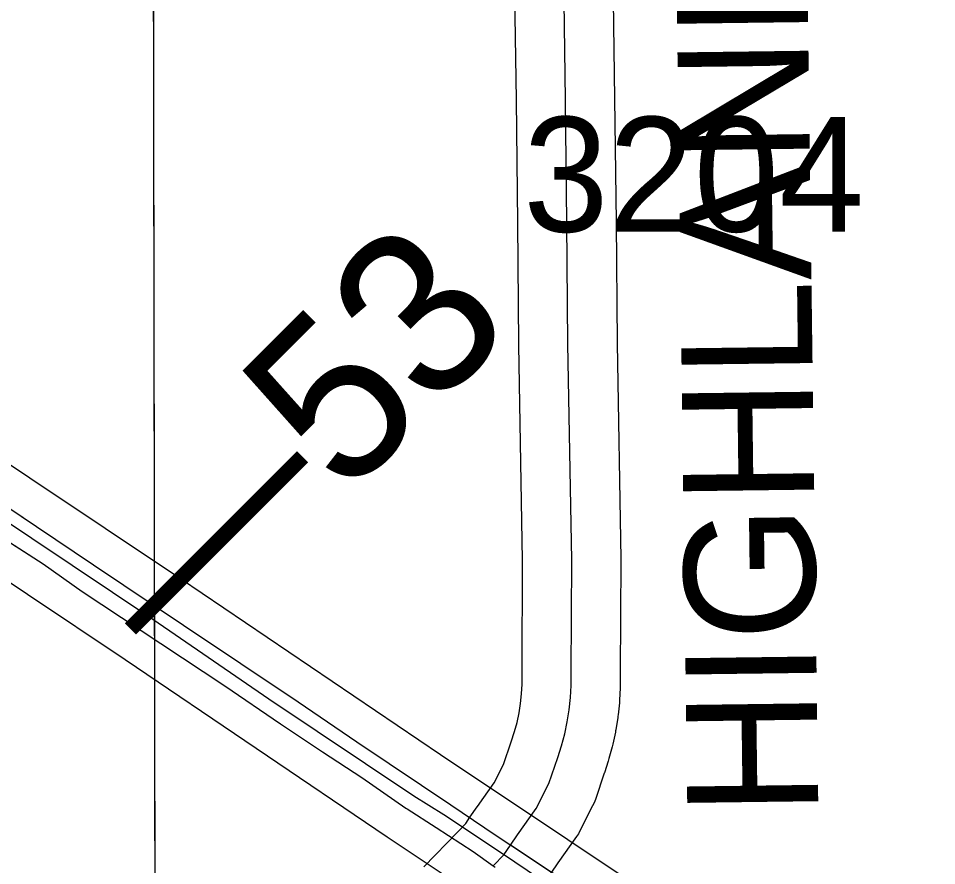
# Model space of a CAD drawing. Extents: x 23.6 to 68.7, y -63 to -29.
# Drawn here: x 39.57 to 40.131, y -45.499 to -44.982 of the extents above; entities that cross this region are included whole.
import ezdxf

# ---------------------------------------------------------------- set-up
doc = ezdxf.new("R2010")
doc.units = 0
for name, color, linetype in [('tdCoDivCarto', 7, 'Continuous'), ('tdCoPriCL', 7, 'Continuous'), ('tdCoPriDiv', 7, 'Continuous'), ('tdCoPrimary', 7, 'Continuous'), ('tdCoSecRdNmbr', 7, 'Continuous'), ('tdCoSecRdTxt', 7, 'Continuous'), ('tdCoSecRteBand', 7, 'Continuous'), ('tdCoSecRteCL', 7, 'Continuous'), ('tdCoSectLine', 7, 'Continuous'), ('tdCoSectLinePart', 7, 'Continuous'), ('tdCoSurfGravel', 7, 'Continuous'), ('tdStHwyPriRefPost1', 7, 'Continuous')]:
    doc.layers.add(name, color=color, linetype=linetype)

msp = doc.modelspace()

# ---------------------------------------------------------------- linework, layer by layer
at = {"layer": 'tdCoDivCarto'}
for p, q in [((39.5815, -45.29259), (39.52453, -45.25436)), ((39.55568, -45.29602), (39.58552, -45.31526)), ((39.61627, -45.31601), (39.5815, -45.29259)), ((39.58552, -45.31526), (39.60944, -45.33203)), ((39.67126, -45.35276), (39.61627, -45.31601)), ((39.60944, -45.33203), (39.65728, -45.36384)), ((39.7413, -45.39961), (39.67126, -45.35276)), ((39.65728, -45.36384), (39.69649, -45.38973)), ((39.69649, -45.38973), (39.73052, -45.41292)), ((39.77706, -45.42403), (39.7413, -45.39961)), ((39.73052, -45.41292), (39.75617, -45.42993)), ((39.81644, -45.45049), (39.77706, -45.42403)), ((39.75617, -45.42993), (39.78009, -45.44571)), ((39.78009, -45.44571), (39.80707, -45.46426)), ((39.8344, -45.46256), (39.81644, -45.45049)), ((39.8344, -45.46256), (39.81644, -45.45049)), ((39.80707, -45.46426), (39.80771, -45.4647)), ((39.80771, -45.4647), (39.82545, -45.47617)), ((39.85523, -45.47655), (39.8344, -45.46256)), ((39.82545, -45.47617), (39.84815, -45.49084)), ((39.87074, -45.48686), (39.85523, -45.47655)), ((39.87084, -45.48692), (39.87074, -45.48686)), ((39.92058, -45.51996), (39.87084, -45.48692)), ((39.84815, -45.49084), (39.86031, -45.49947))]:
    msp.add_line(p, q, dxfattribs=at)
for points in [[(39.81644, -45.45049), (39.77706, -45.42403), (39.7413, -45.39961), (39.67126, -45.35276), (39.61627, -45.31601), (39.5815, -45.29259), (39.52453, -45.25436), (39.48433, -45.22723), (39.4429, -45.19937), (39.39703, -45.16904), (39.34377, -45.13352), (39.27817, -45.09037), (39.21405, -45.04672), (39.12675, -44.98753), (39.07299, -44.95202), (39.01923, -44.91602), (38.96597, -44.88125), (38.927, -44.85437), (38.86757, -44.81392), (38.83185, -44.78964)], [(39.81644, -45.45049), (39.77706, -45.42403), (39.7413, -45.39961), (39.67126, -45.35276), (39.61627, -45.31601), (39.5815, -45.29259), (39.52453, -45.25436), (39.48433, -45.22723), (39.4429, -45.19937), (39.39703, -45.16904), (39.34377, -45.13352), (39.27817, -45.09037), (39.21405, -45.04672), (39.12675, -44.98753), (39.07299, -44.95202), (39.01923, -44.91602), (38.96597, -44.88125), (38.927, -44.85437), (38.86757, -44.81392), (38.83185, -44.78964)], [(39.81644, -45.45049), (39.77706, -45.42403), (39.7413, -45.39961), (39.67126, -45.35276), (39.61627, -45.31601), (39.5815, -45.29259), (39.52453, -45.25436), (39.48433, -45.22723), (39.4429, -45.19937), (39.39703, -45.16904), (39.34377, -45.13352), (39.27817, -45.09037), (39.21405, -45.04672), (39.12675, -44.98753), (39.07299, -44.95202), (39.01923, -44.91602), (38.96597, -44.88125), (38.927, -44.85437), (38.86757, -44.81392), (38.83185, -44.78964)], [(38.82191, -44.80431), (38.85803, -44.8287), (38.90562, -44.86052), (38.94878, -44.89011), (38.98577, -44.91403), (39.03731, -44.9488), (39.09847, -44.98851), (39.15839, -45.0287), (39.21807, -45.0689), (39.25827, -45.09677), (39.29477, -45.12093), (39.33472, -45.14781), (39.39513, -45.18752), (39.45827, -45.23018), (39.49896, -45.25681), (39.55568, -45.29602), (39.58552, -45.31526), (39.60944, -45.33203), (39.65728, -45.36384), (39.69649, -45.38973), (39.73052, -45.41292), (39.75617, -45.42993), (39.78009, -45.44571), (39.80707, -45.46426)], [(38.82191, -44.80431), (38.85803, -44.8287), (38.90562, -44.86052), (38.94878, -44.89011), (38.98577, -44.91403), (39.03731, -44.9488), (39.09847, -44.98851), (39.15839, -45.0287), (39.21807, -45.0689), (39.25827, -45.09677), (39.29477, -45.12093), (39.33472, -45.14781), (39.39513, -45.18752), (39.45827, -45.23018), (39.49896, -45.25681), (39.55568, -45.29602), (39.58552, -45.31526), (39.60944, -45.33203), (39.65728, -45.36384), (39.69649, -45.38973), (39.73052, -45.41292), (39.75617, -45.42993), (39.78009, -45.44571), (39.80707, -45.46426)], [(38.82191, -44.80431), (38.85803, -44.8287), (38.90562, -44.86052), (38.94878, -44.89011), (38.98577, -44.91403), (39.03731, -44.9488), (39.09847, -44.98851), (39.15839, -45.0287), (39.21807, -45.0689), (39.25827, -45.09677), (39.29477, -45.12093), (39.33472, -45.14781), (39.39513, -45.18752), (39.45827, -45.23018), (39.49896, -45.25681), (39.55568, -45.29602), (39.58552, -45.31526), (39.60944, -45.33203), (39.65728, -45.36384), (39.69649, -45.38973), (39.73052, -45.41292), (39.75617, -45.42993), (39.78009, -45.44571), (39.80707, -45.46426)], [(39.8344, -45.46256), (39.81644, -45.45049)], [(39.8344, -45.46256), (39.81644, -45.45049)], [(39.80707, -45.46426), (39.80771, -45.4647), (39.82545, -45.47617)], [(39.80707, -45.46426), (39.80771, -45.4647), (39.82545, -45.47617)], [(39.80707, -45.46426), (39.80771, -45.4647), (39.82545, -45.47617)], [(39.87074, -45.48686), (39.85523, -45.47655), (39.8344, -45.46256)], [(39.87074, -45.48686), (39.85523, -45.47655), (39.8344, -45.46256)], [(39.87074, -45.48686), (39.85523, -45.47655), (39.8344, -45.46256)], [(39.82545, -45.47617), (39.84815, -45.49084), (39.86031, -45.49947), (39.86147, -45.50029)], [(39.82545, -45.47617), (39.84815, -45.49084), (39.86031, -45.49947), (39.86147, -45.50029)], [(39.82545, -45.47617), (39.84815, -45.49084), (39.86031, -45.49947), (39.86147, -45.50029)], [(40.04383, -45.60275), (40.02144, -45.58753), (39.95412, -45.54264), (39.92058, -45.51996), (39.87084, -45.48692), (39.87074, -45.48686)], [(40.04383, -45.60275), (40.02144, -45.58753), (39.95412, -45.54264), (39.92058, -45.51996), (39.87084, -45.48692), (39.87074, -45.48686)], [(40.04383, -45.60275), (40.02144, -45.58753), (39.95412, -45.54264), (39.92058, -45.51996), (39.87084, -45.48692), (39.87074, -45.48686)]]:
    msp.add_lwpolyline(points, dxfattribs=at)
at = {"layer": 'tdCoPriCL'}
msp.add_lwpolyline([(39.05572, -44.95027), (39.25701, -45.08458), (39.65245, -45.34899), (39.72324, -45.39767), (39.81178, -45.45686), (39.83018, -45.46826), (39.86665, -45.49244), (39.96645, -45.56003), (40.03798, -45.61079), (40.07382, -45.63426), (40.09186, -45.64667), (40.11723, -45.66134), (40.16822, -45.69534)], dxfattribs=at)
at = {"layer": 'tdCoPriDiv'}
for points in [[(41.39022, -46.53272), (41.16304, -46.35419), (41.09578, -46.30802), (40.96616, -46.22443), (40.75758, -46.08288), (40.71686, -46.05811), (40.64582, -46.01721), (40.4026, -45.88556), (40.33927, -45.84598), (40.15135, -45.72011), (40.07587, -45.67205), (40.02112, -45.63558), (39.94939, -45.58467), (39.79557, -45.48208), (39.63565, -45.37381), (39.03903, -44.97516), (38.81097, -44.82023), (38.75327, -44.78181), (38.6853, -44.72384), (38.6486, -44.68756), (38.61826, -44.65579), (38.57022, -44.60893), (38.54049, -44.58285), (38.379, -44.4338)], [(39.07249, -44.92536), (39.66932, -45.32415), (39.82806, -45.43163), (39.98358, -45.53536), (40.05493, -45.586), (40.10793, -45.62128), (40.18516, -45.67055), (40.37191, -45.79562), (40.43275, -45.83365), (40.67486, -45.9647), (40.74781, -46.00671), (40.79053, -46.0327), (40.99913, -46.1743), (41.12929, -46.25823), (41.19846, -46.30569), (41.42759, -46.48577)]]:
    msp.add_lwpolyline(points, dxfattribs=at)
at = {"layer": 'tdCoPrimary'}
msp.add_line((39.8344, -45.46256), (39.81644, -45.45049), dxfattribs=at)
msp.add_line((39.8344, -45.46256), (39.81644, -45.45049), dxfattribs=at)
for points in [[(39.81644, -45.45049), (39.77706, -45.42403), (39.7413, -45.39961), (39.67126, -45.35276), (39.61627, -45.31601), (39.5815, -45.29259), (39.52453, -45.25436), (39.48433, -45.22723), (39.4429, -45.19937), (39.39703, -45.16904), (39.34377, -45.13352), (39.27817, -45.09037), (39.21405, -45.04672), (39.12675, -44.98753), (39.07299, -44.95202), (39.01923, -44.91602), (38.96597, -44.88125), (38.927, -44.85437), (38.86757, -44.81392), (38.83185, -44.78964)], [(39.81644, -45.45049), (39.77706, -45.42403), (39.7413, -45.39961), (39.67126, -45.35276), (39.61627, -45.31601), (39.5815, -45.29259), (39.52453, -45.25436), (39.48433, -45.22723), (39.4429, -45.19937), (39.39703, -45.16904), (39.34377, -45.13352), (39.27817, -45.09037), (39.21405, -45.04672), (39.12675, -44.98753), (39.07299, -44.95202), (39.01923, -44.91602), (38.96597, -44.88125), (38.927, -44.85437), (38.86757, -44.81392), (38.83185, -44.78964)], [(38.82191, -44.80431), (38.85803, -44.8287), (38.90562, -44.86052), (38.94878, -44.89011), (38.98577, -44.91403), (39.03731, -44.9488), (39.09847, -44.98851), (39.15839, -45.0287), (39.21807, -45.0689), (39.25827, -45.09677), (39.29477, -45.12093), (39.33472, -45.14781), (39.39513, -45.18752), (39.45827, -45.23018), (39.49896, -45.25681), (39.55568, -45.29602), (39.58552, -45.31526), (39.60944, -45.33203), (39.65728, -45.36384), (39.69649, -45.38973), (39.73052, -45.41292), (39.75617, -45.42993), (39.78009, -45.44571), (39.80707, -45.46426)], [(38.82191, -44.80431), (38.85803, -44.8287), (38.90562, -44.86052), (38.94878, -44.89011), (38.98577, -44.91403), (39.03731, -44.9488), (39.09847, -44.98851), (39.15839, -45.0287), (39.21807, -45.0689), (39.25827, -45.09677), (39.29477, -45.12093), (39.33472, -45.14781), (39.39513, -45.18752), (39.45827, -45.23018), (39.49896, -45.25681), (39.55568, -45.29602), (39.58552, -45.31526), (39.60944, -45.33203), (39.65728, -45.36384), (39.69649, -45.38973), (39.73052, -45.41292), (39.75617, -45.42993), (39.78009, -45.44571), (39.80707, -45.46426)], [(40.17254, -45.68944), (40.10307, -45.64301), (40.09736, -45.63913), (40.07925, -45.62682), (40.04515, -45.60364), (40.04383, -45.60275), (40.02144, -45.58753), (39.95412, -45.54264), (39.92058, -45.51996), (39.87084, -45.48692), (39.87074, -45.48686), (39.85523, -45.47655), (39.8344, -45.46256), (39.81644, -45.45049), (39.77706, -45.42403), (39.7413, -45.39961), (39.67126, -45.35276), (39.61627, -45.31601), (39.5815, -45.29259), (39.52453, -45.25436)], [(39.55568, -45.29602), (39.58552, -45.31526), (39.60944, -45.33203), (39.65728, -45.36384), (39.69649, -45.38973), (39.73052, -45.41292), (39.75617, -45.42993), (39.78009, -45.44571), (39.80707, -45.46426), (39.80771, -45.4647), (39.82545, -45.47617), (39.84815, -45.49084), (39.86031, -45.49947)], [(39.80707, -45.46426), (39.80771, -45.4647), (39.82545, -45.47617)], [(39.80707, -45.46426), (39.80771, -45.4647), (39.82545, -45.47617)], [(39.87074, -45.48686), (39.85523, -45.47655), (39.8344, -45.46256)], [(39.87074, -45.48686), (39.85523, -45.47655), (39.8344, -45.46256)], [(39.82545, -45.47617), (39.84815, -45.49084), (39.86031, -45.49947), (39.86147, -45.50029)], [(39.82545, -45.47617), (39.84815, -45.49084), (39.86031, -45.49947), (39.86147, -45.50029)], [(40.04383, -45.60275), (40.02144, -45.58753), (39.95412, -45.54264), (39.92058, -45.51996), (39.87084, -45.48692), (39.87074, -45.48686)], [(40.04383, -45.60275), (40.02144, -45.58753), (39.95412, -45.54264), (39.92058, -45.51996), (39.87084, -45.48692), (39.87074, -45.48686)]]:
    msp.add_lwpolyline(points, dxfattribs=at)
at = {"layer": 'tdCoSecRteBand'}
for points in [[(39.81799, -45.50006), (39.83886, -45.4785), (39.84354, -45.47365), (39.84613, -45.46989), (39.85052, -45.46354), (39.8506, -45.46341), (39.85069, -45.46329), (39.86081, -45.44891), (39.86659, -45.43761), (39.87126, -45.42386), (39.87331, -45.41765), (39.87485, -45.41196), (39.87608, -45.4062), (39.87701, -45.40038), (39.87763, -45.39452), (39.87794, -45.38863), (39.87793, -45.38194), (39.87793, -45.38186), (39.87794, -45.38178), (39.87826, -45.3129), (39.87597, -45.18171), (39.87596, -45.18158), (39.87596, -45.18145), (39.87531, -45.10717), (39.87449, -45.03212), (39.87317, -44.94248)], [(39.93316, -44.94137), (39.93448, -45.0313), (39.93448, -45.03135), (39.93448, -45.03141), (39.9353, -45.10654), (39.9353, -45.10657), (39.9353, -45.1066), (39.93596, -45.18079), (39.93826, -45.31218), (39.93827, -45.31251), (39.93826, -45.31285), (39.93793, -45.38198), (39.93794, -45.38938), (39.93794, -45.39018), (39.9379, -45.39097), (39.93751, -45.39845), (39.93747, -45.39924), (39.93738, -45.40003), (39.9366, -45.40748), (39.93651, -45.40827), (39.93639, -45.40906), (39.93521, -45.41645), (39.93508, -45.41724), (39.93491, -45.41802), (39.93334, -45.42534), (39.93318, -45.42612), (39.93297, -45.42688), (39.93101, -45.43411), (39.9308, -45.43488), (39.93055, -45.43563), (39.92821, -45.44275), (39.92817, -45.44289), (39.92812, -45.44304), (39.92269, -45.45899), (39.92199, -45.46104), (39.92101, -45.46297), (39.91328, -45.4781), (39.91231, -45.47999), (39.91109, -45.48172), (39.89984, -45.49771), (39.89554, -45.50394)]]:
    msp.add_lwpolyline(points, dxfattribs=at)
at = {"layer": 'tdCoSecRteCL'}
msp.add_lwpolyline([(39.86042, -45.49936), (39.86683, -45.49273), (39.87084, -45.48692), (39.87522, -45.48056), (39.88656, -45.46445), (39.89429, -45.44932), (39.89971, -45.43338), (39.90205, -45.42626), (39.90401, -45.41904), (39.90558, -45.41172), (39.90676, -45.40433), (39.90755, -45.39688), (39.90794, -45.3894), (39.90793, -45.38192), (39.90826, -45.3127), (39.90596, -45.18118), (39.9053, -45.10687), (39.90448, -45.03174), (39.90317, -44.94181)], dxfattribs=at)
at = {"layer": 'tdCoSectLine'}
msp.add_lwpolyline([(39.65236, -44.6716), (39.65389, -45.67179)], dxfattribs=at)
at = {"layer": 'tdCoSectLinePart'}
msp.add_lwpolyline([(39.65236, -44.6716), (39.65385, -45.64181)], dxfattribs=at)
at = {"layer": 'tdCoSurfGravel'}
msp.add_lwpolyline([(39.86042, -45.49936), (39.86683, -45.49273), (39.87084, -45.48692), (39.87522, -45.48056), (39.88656, -45.46445), (39.89429, -45.44932), (39.89971, -45.43338), (39.90205, -45.42626), (39.90401, -45.41904), (39.90558, -45.41172), (39.90676, -45.40433), (39.90755, -45.39688), (39.90794, -45.3894), (39.90793, -45.38192), (39.90826, -45.3127), (39.90596, -45.18118), (39.9053, -45.10687), (39.90448, -45.03174), (39.90317, -44.94181)], dxfattribs=at)

# ---------------------------------------------------------------- texts
at = {"layer": 'tdCoSecRdNmbr'}
msp.add_text('3204', height=0.07, rotation=0.0313, dxfattribs=at).set_placement((39.87868, -45.11252))
at = {"layer": 'tdCoSecRdTxt'}
msp.add_text('HIGHLAND AVE', height=0.08, rotation=90.7447, dxfattribs=at).set_placement((40.05889, -45.46885))
at = {"layer": 'tdStHwyPriRefPost1'}
msp.add_text('‒‒53', height=0.1, rotation=45, dxfattribs=at).set_placement((39.6649, -45.38101))

doc.saveas('drawing.dxf')
